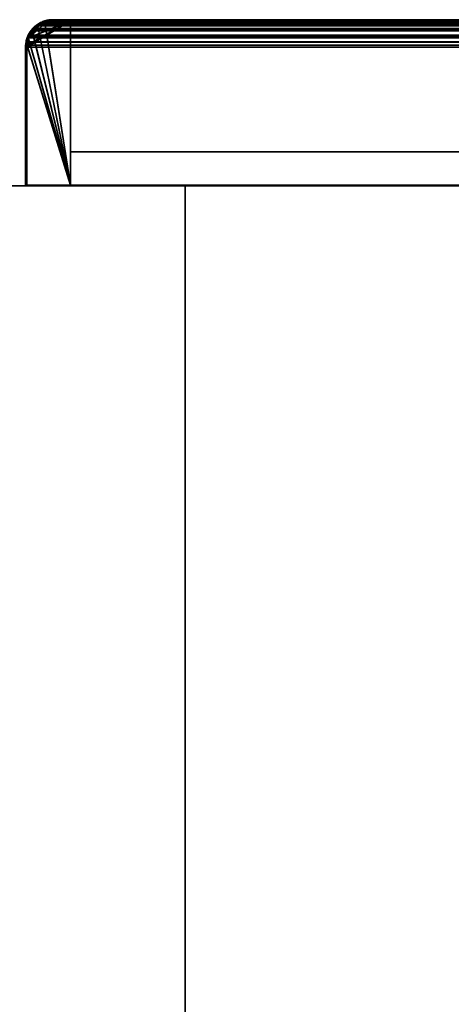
# Model space of a CAD drawing. Header units: millimetres. Extents: x -603 to 3703, y -115 to 193.
# Tile 537 of 656: x 2428 to 2478, y 81 to 193. Entities that reach past the tile are written whole.
import ezdxf

# ---------------------------------------------------------------- set-up
doc = ezdxf.new("R2010")
doc.units = ezdxf.units.MM
doc.layers.add('151', color=7, linetype='Continuous', true_color=0xffffff)

# ---------------------------------------------------------------- blocks, each defined once
blk = doc.blocks.new('UG_SURFACE_003')
at = {"layer": '151', "color": 252, "linetype": 'Continuous', "lineweight": 35}
for points in [[(2297, -18, -7.75), (2297, 174.4, -7.75), (2447, 174.4, -7.75), (2447, -18, -7.75)], [(2297, 174.4, 2212.25), (3703, 174.4, 2212.25), (3553, 174.4, 2062.25), (2447, 174.4, 2062.25)], [(2447, 174.4, 2062.25), (2447, 174.4, -7.75), (2297, 174.4, -7.75), (2297, 174.4, 2212.25)], [(3703, -18, 2212.25), (3703, 174.4, 2212.25), (2297, 174.4, 2212.25), (2297, -18, 2212.25)], [(2447, -18, -7.75), (2447, 174.4, -7.75), (2447, 174.4, 2062.25), (2447, -18, 2062.25)], [(2447, -18, 2062.25), (2447, 174.4, 2062.25), (3553, 174.4, 2062.25), (3553, -18, 2062.25)]]:
    blk.add_3dface(points, dxfattribs=at)
blk = doc.blocks.new('UG_SURFACE_150')
at = {"layer": '151', "color": 14, "linetype": 'Continuous', "lineweight": 35}
for points in [[(2430.9, 193.11, -4.75), (2431.85, 193.3, -4.75), (2433.85, 193.3, -4.75), (2433.85, 174.45, -4.75)], [(2430.9, 193.11, -4.75), (2430.91, 193.05, 2076.34), (2431.85, 193.3, 2075.4)], [(2431.85, 193.3, 2075.4), (2431.85, 193.3, -4.75), (2430.9, 193.11, -4.75)], [(2433.85, 174.45, 2073.4), (2433.85, 193.3, 2073.4), (2431.85, 193.3, 2075.4), (2430.91, 193.05, 2076.34)], [(2433.85, 193.3, 2073.4), (2433.85, 193.3, -4.75), (2431.85, 193.3, -4.75), (2431.85, 193.3, 2075.4)], [(2433.85, 174.45, 2073.4), (2433.85, 174.45, -4.75), (2433.85, 193.3, -4.75), (2433.85, 193.3, 2073.4)], [(2433.85, 174.45, 2073.4), (2429.45, 192.06, 2077.8), (2429.36, 191.97, 2077.89), (2429.03, 191.26, 2078.22)], [(2429.04, 191.27, -4.75), (2429.08, 191.45, -4.75), (2429.48, 192.05, -4.75), (2433.85, 174.45, -4.75)], [(2429.08, 191.45, -4.75), (2429.36, 191.97, 2077.89), (2429.45, 192.06, 2077.8)], [(2429.45, 192.06, 2077.8), (2429.48, 192.05, -4.75), (2429.08, 191.45, -4.75)], [(2430.09, 192.65, 2077.16), (2429.45, 192.06, 2077.8), (2433.85, 174.45, 2073.4)], [(2429.48, 192.05, -4.75), (2429.45, 192.06, 2077.8), (2430.09, 192.65, 2077.16)], [(2429.48, 192.05, -4.75), (2429.73, 192.42, -4.75), (2430.1, 192.67, -4.75), (2433.85, 174.45, -4.75)], [(2430.09, 192.65, 2077.16), (2429.73, 192.42, -4.75), (2429.48, 192.05, -4.75)], [(2430.09, 192.65, 2077.16), (2430.1, 192.67, -4.75), (2429.73, 192.42, -4.75)], [(2430.91, 193.05, 2076.34), (2430.37, 192.91, 2076.88), (2430.09, 192.65, 2077.16), (2433.85, 174.45, 2073.4)], [(2430.1, 192.67, -4.75), (2430.09, 192.65, 2077.16), (2430.37, 192.91, 2076.88)], [(2433.85, 174.45, -4.75), (2430.1, 192.67, -4.75), (2430.7, 193.07, -4.75), (2430.9, 193.11, -4.75)], [(2430.91, 193.05, 2076.34), (2430.7, 193.07, -4.75), (2430.1, 192.67, -4.75)], [(2430.1, 192.67, -4.75), (2430.37, 192.91, 2076.88), (2430.91, 193.05, 2076.34)], [(2430.91, 193.05, 2076.34), (2430.9, 193.11, -4.75), (2430.7, 193.07, -4.75)], [(2433.85, 174.45, 2073.4), (2429.03, 191.26, 2078.22), (2428.95, 191.08, 2078.3), (2428.87, 190.48, 2078.38)], [(2428.89, 190.48, -4.75), (2428.87, 190.48, 2078.38), (2428.95, 191.08, 2078.3)], [(2433.85, 174.45, -4.75), (2428.89, 190.48, -4.75), (2429.04, 191.27, -4.75)], [(2429.03, 191.26, 2078.22), (2429.04, 191.27, -4.75), (2428.89, 190.48, -4.75)], [(2428.89, 190.48, -4.75), (2428.95, 191.08, 2078.3), (2429.03, 191.26, 2078.22)], [(2429.08, 191.45, -4.75), (2429.03, 191.26, 2078.22), (2429.36, 191.97, 2077.89)], [(2429.08, 191.45, -4.75), (2429.04, 191.27, -4.75), (2429.03, 191.26, 2078.22)], [(2433.85, 174.45, -4.75), (2428.85, 174.45, -4.75), (2428.85, 190.3, -4.75), (2428.89, 190.48, -4.75)], [(2428.87, 190.48, 2078.38), (2428.85, 190.3, 2078.4), (2428.85, 174.45, 2078.4), (2433.85, 174.45, 2073.4)], [(2428.85, 190.3, -4.75), (2428.85, 190.3, 2078.4), (2428.87, 190.48, 2078.38)], [(2428.87, 190.48, 2078.38), (2428.89, 190.48, -4.75), (2428.85, 190.3, -4.75)], [(2428.85, 190.3, -4.75), (2428.85, 174.45, -4.75), (2428.85, 174.45, 2078.4), (2428.85, 190.3, 2078.4)], [(2428.85, 174.45, 2078.4), (2428.85, 174.45, -4.75), (2433.85, 174.45, -4.75), (2433.85, 174.45, 2073.4)]]:
    blk.add_3dface(points, dxfattribs=at)
blk = doc.blocks.new('UG_SURFACE_151')
at = {"layer": '151', "color": 41, "linetype": 'Continuous', "lineweight": 35}
for points in [[(2433.85, 193.3, -4.75), (2483.85, 193.3, -4.75), (2483.85, 178.3, -4.75), (2433.85, 178.3, -4.75)], [(2433.85, 193.3, -4.75), (2433.85, 178.3, -4.75), (2433.85, 178.3, 2073.4), (2433.85, 193.3, 2073.4)], [(2483.85, 193.3, 2023.4), (2483.85, 193.3, -4.75), (2433.85, 193.3, -4.75), (2433.85, 193.3, 2073.4)], [(2483.85, 178.3, 2023.4), (2483.85, 193.3, 2023.4), (2433.85, 193.3, 2073.4), (2433.85, 178.3, 2073.4)], [(2483.85, 178.3, -4.75), (2483.85, 193.3, -4.75), (2483.85, 193.3, 2023.4), (2483.85, 178.3, 2023.4)], [(2433.85, 178.3, 2073.4), (2433.85, 178.3, -4.75), (2483.85, 178.3, -4.75), (2483.85, 178.3, 2023.4)]]:
    blk.add_3dface(points, dxfattribs=at)
blk = doc.blocks.new('UG_SURFACE_152')
at = {"layer": '151', "color": 7, "linetype": 'Continuous', "lineweight": 35}
for points in [[(2429.83, 192.52, 2077.42), (2430.75, 193.07, 2076.5), (2430.7, 193.15, 2076.55), (2430.3, 193.04, 2076.95)], [(2430.65, 193.21, -4.75), (2430.06, 192.82, -4.75), (2430.3, 193.04, 2076.95)], [(2430.67, 193.06, -4.75), (2430.15, 192.7, -4.75), (2430.06, 192.82, -4.75), (2430.65, 193.21, -4.75)], [(2430.65, 193.21, -4.75), (2430.3, 193.04, 2076.95), (2430.7, 193.15, 2076.55)], [(2430.7, 193.15, 2076.55), (2430.69, 193.22, -4.75), (2430.65, 193.21, -4.75)], [(2430.75, 193.07, -4.75), (2430.67, 193.06, -4.75), (2430.65, 193.21, -4.75), (2430.69, 193.22, -4.75)], [(2430.9, 193.26, -4.75), (2430.69, 193.22, -4.75), (2430.7, 193.15, 2076.55)], [(2430.69, 193.22, -4.75), (2430.9, 193.26, -4.75), (2430.95, 193.11, -4.75), (2430.75, 193.07, -4.75)], [(2430.9, 193.26, -4.75), (2430.7, 193.15, 2076.55), (2431.85, 193.45, 2075.4)], [(2431.85, 193.45, 2075.4), (2430.7, 193.15, 2076.55), (2430.84, 193.13, 2076.41), (2431.85, 193.3, 2075.4)], [(2430.75, 193.07, 2076.5), (2430.84, 193.13, 2076.41), (2430.7, 193.15, 2076.55)], [(2431.85, 193.3, 2075.4), (2430.84, 193.13, 2076.41), (2430.95, 193.11, -4.75)], [(2431.85, 193.45, 2075.4), (2431.85, 193.45, -4.75), (2430.9, 193.26, -4.75)], [(2431.85, 193.3, -4.75), (2430.95, 193.11, -4.75), (2430.9, 193.26, -4.75), (2431.85, 193.45, -4.75)], [(2430.95, 193.11, -4.75), (2431.85, 193.3, -4.75), (2431.85, 193.3, 2075.4)], [(2485.85, 193.45, 2021.4), (2485.85, 193.45, -4.75), (2431.85, 193.45, -4.75), (2431.85, 193.45, 2075.4)], [(2431.85, 193.45, -4.75), (2485.85, 193.45, -4.75), (2485.85, 193.3, -4.75), (2431.85, 193.3, -4.75)], [(2431.85, 193.3, 2075.4), (2485.85, 193.3, 2021.4), (2485.85, 193.45, 2021.4), (2431.85, 193.45, 2075.4)], [(2485.85, 193.3, 2021.4), (2431.85, 193.3, 2075.4), (2431.85, 193.3, -4.75), (2485.85, 193.3, -4.75)], [(2485.85, 193.45, 2021.4), (2486.93, 193.25, -4.75), (2486.02, 193.42, -4.75)], [(2486.93, 193.25, -4.75), (2485.85, 193.45, 2021.4), (2487, 193.16, 2020.25)], [(2486.02, 193.42, -4.75), (2485.85, 193.45, -4.75), (2485.85, 193.45, 2021.4)], [(2486.01, 193.27, -4.75), (2485.85, 193.3, -4.75), (2485.85, 193.45, -4.75), (2486.02, 193.42, -4.75)], [(2487, 193.16, 2020.25), (2485.85, 193.45, 2021.4), (2485.85, 193.3, 2021.4), (2486.95, 193.04, 2020.3)], [(2485.85, 193.3, -4.75), (2486.01, 193.27, -4.75), (2486.95, 193.04, 2020.3)], [(2486.95, 193.04, 2020.3), (2485.85, 193.3, 2021.4), (2485.85, 193.3, -4.75)], [(2486.88, 193.1, -4.75), (2486.01, 193.27, -4.75), (2486.02, 193.42, -4.75), (2486.93, 193.25, -4.75)], [(2486.95, 193.04, 2020.3), (2486.01, 193.27, -4.75), (2486.88, 193.1, -4.75)], [(2486.95, 193.09, -4.75), (2486.88, 193.1, -4.75), (2486.93, 193.25, -4.75), (2487, 193.23, -4.75)], [(2487, 193.16, 2020.25), (2487, 193.23, -4.75), (2486.93, 193.25, -4.75)], [(2487.01, 193.23, -4.75), (2487.74, 192.75, -4.75), (2487.65, 192.63, -4.75), (2486.95, 193.09, -4.75)], [(2486.95, 193.09, -4.75), (2486.95, 193.09, -4.75), (2487, 193.23, -4.75), (2487.01, 193.23, -4.75)], [(2486.95, 193.04, 2020.3), (2487.21, 192.97, 2020.04), (2487.36, 193.06, 2019.89), (2487, 193.16, 2020.25)], [(2487, 193.16, 2020.25), (2487.01, 193.23, -4.75), (2487, 193.23, -4.75)], [(2487.74, 192.75, -4.75), (2487.01, 193.23, -4.75), (2487, 193.16, 2020.25)], [(2487.74, 192.75, -4.75), (2487, 193.16, 2020.25), (2487.36, 193.06, 2019.89)], [(2429.23, 192.05, 2078.02), (2429.4, 192.19, -4.75), (2428.92, 191.46, -4.75)], [(2428.92, 191.46, -4.75), (2429.4, 192.19, -4.75), (2429.52, 192.1, -4.75), (2429.06, 191.4, -4.75)], [(2428.92, 191.46, -4.75), (2428.95, 191.43, 2078.3), (2429.23, 192.05, 2078.02)], [(2429.08, 191.39, 2078.17), (2429.24, 191.77, 2078.01), (2429.23, 192.05, 2078.02), (2428.95, 191.43, 2078.3)], [(2429.06, 191.4, -4.75), (2429.52, 192.1, -4.75), (2429.74, 192.4, 2077.51)], [(2429.74, 192.4, 2077.51), (2429.24, 191.77, 2078.01), (2429.06, 191.4, -4.75)], [(2429.4, 192.19, -4.75), (2429.23, 192.05, 2078.02), (2429.66, 192.45, 2077.59)], [(2429.66, 192.45, 2077.59), (2429.23, 192.05, 2078.02), (2429.24, 191.77, 2078.01), (2429.74, 192.4, 2077.51)], [(2429.66, 192.45, 2077.59), (2429.62, 192.53, -4.75), (2429.4, 192.19, -4.75)], [(2429.73, 192.42, -4.75), (2429.52, 192.1, -4.75), (2429.4, 192.19, -4.75), (2429.62, 192.53, -4.75)], [(2429.52, 192.1, -4.75), (2429.73, 192.42, -4.75), (2429.74, 192.4, 2077.51)], [(2429.62, 192.53, -4.75), (2429.66, 192.45, 2077.59), (2430.3, 193.04, 2076.95)], [(2430.3, 193.04, 2076.95), (2430.06, 192.82, -4.75), (2429.62, 192.53, -4.75)], [(2429.62, 192.53, -4.75), (2430.06, 192.82, -4.75), (2430.15, 192.7, -4.75), (2429.73, 192.42, -4.75)], [(2430.3, 193.04, 2076.95), (2429.66, 192.45, 2077.59), (2429.83, 192.52, 2077.42)], [(2429.74, 192.4, 2077.51), (2429.83, 192.52, 2077.42), (2429.66, 192.45, 2077.59)], [(2429.73, 192.42, -4.75), (2430.15, 192.7, -4.75), (2429.83, 192.52, 2077.42)], [(2429.83, 192.52, 2077.42), (2429.74, 192.4, 2077.51), (2429.73, 192.42, -4.75)], [(2430.75, 193.07, 2076.5), (2429.83, 192.52, 2077.42), (2430.15, 192.7, -4.75)], [(2430.15, 192.7, -4.75), (2430.67, 193.06, -4.75), (2430.75, 193.07, 2076.5)], [(2430.67, 193.06, -4.75), (2430.75, 193.07, -4.75), (2430.75, 193.07, 2076.5)], [(2430.75, 193.07, -4.75), (2430.95, 193.11, -4.75), (2430.84, 193.13, 2076.41)], [(2430.84, 193.13, 2076.41), (2430.75, 193.07, 2076.5), (2430.75, 193.07, -4.75)], [(2486.95, 193.04, 2020.3), (2486.88, 193.1, -4.75), (2486.95, 193.09, -4.75)], [(2486.95, 193.09, -4.75), (2487.65, 192.63, -4.75), (2487.96, 192.4, 2019.29)], [(2487.96, 192.4, 2019.29), (2487.21, 192.97, 2020.04), (2486.95, 193.09, -4.75)], [(2486.95, 193.09, -4.75), (2486.95, 193.09, -4.75), (2486.95, 193.04, 2020.3)], [(2487.21, 192.97, 2020.04), (2486.95, 193.04, 2020.3), (2486.95, 193.09, -4.75)], [(2488.05, 192.47, 2019.2), (2487.36, 193.06, 2019.89), (2487.21, 192.97, 2020.04), (2487.96, 192.4, 2019.29)], [(2487.36, 193.06, 2019.89), (2488.08, 192.53, -4.75), (2487.74, 192.75, -4.75)], [(2487.36, 193.06, 2019.89), (2488.05, 192.47, 2019.2), (2488.08, 192.53, -4.75)], [(2487.97, 192.42, -4.75), (2487.65, 192.63, -4.75), (2487.74, 192.75, -4.75), (2488.08, 192.53, -4.75)], [(2487.65, 192.63, -4.75), (2487.97, 192.42, -4.75), (2487.96, 192.4, 2019.29)], [(2487.96, 192.4, 2019.29), (2488.06, 192.33, 2019.19), (2488.05, 192.47, 2019.2)], [(2488.06, 192.33, 2019.19), (2487.96, 192.4, 2019.29), (2487.97, 192.42, -4.75)], [(2488.08, 192.53, -4.75), (2488.37, 192.09, -4.75), (2488.25, 192, -4.75), (2487.97, 192.42, -4.75)], [(2487.97, 192.42, -4.75), (2488.55, 191.6, 2018.7), (2488.06, 192.33, 2019.19)], [(2487.97, 192.42, -4.75), (2488.25, 192, -4.75), (2488.62, 191.39, 2018.63)], [(2488.62, 191.39, 2018.63), (2488.55, 191.6, 2018.7), (2487.97, 192.42, -4.75)], [(2488.37, 192.09, -4.75), (2488.08, 192.53, -4.75), (2488.05, 192.47, 2019.2)], [(2488.05, 192.47, 2019.2), (2488.76, 191.5, -4.75), (2488.37, 192.09, -4.75)], [(2488.76, 191.5, -4.75), (2488.05, 192.47, 2019.2), (2488.37, 192.19, 2018.88)], [(2488.37, 192.19, 2018.88), (2488.05, 192.47, 2019.2), (2488.06, 192.33, 2019.19), (2488.55, 191.6, 2018.7)], [(2488.61, 191.48, -4.75), (2488.25, 192, -4.75), (2488.37, 192.09, -4.75), (2488.76, 191.5, -4.75)], [(2488.37, 192.19, 2018.88), (2488.77, 191.46, -4.75), (2488.76, 191.5, -4.75)], [(2488.37, 192.19, 2018.88), (2488.76, 191.44, 2018.49), (2488.77, 191.46, -4.75)], [(2488.55, 191.6, 2018.7), (2488.76, 191.44, 2018.49), (2488.37, 192.19, 2018.88)], [(2428.7, 190.3, 2078.55), (2428.92, 191.45, -4.75), (2428.9, 191.38, -4.75)], [(2428.92, 191.45, -4.75), (2428.7, 190.3, 2078.55), (2428.81, 191.12, 2078.44)], [(2428.7, 190.3, 2078.55), (2428.9, 191.38, -4.75), (2428.73, 190.47, -4.75)], [(2428.85, 190.3, 2078.4), (2428.95, 191.09, 2078.3), (2428.81, 191.12, 2078.44), (2428.7, 190.3, 2078.55)], [(2429.05, 191.33, -4.75), (2428.88, 190.46, -4.75), (2428.73, 190.47, -4.75), (2428.9, 191.38, -4.75)], [(2428.92, 191.45, -4.75), (2428.81, 191.12, 2078.44), (2428.95, 191.43, 2078.3)], [(2428.95, 191.43, 2078.3), (2428.81, 191.12, 2078.44), (2428.95, 191.09, 2078.3), (2429.08, 191.39, 2078.17)], [(2428.85, 190.3, -4.75), (2428.88, 190.46, -4.75), (2429.08, 191.39, 2078.17)], [(2429.08, 191.39, 2078.17), (2428.95, 191.09, 2078.3), (2428.85, 190.3, -4.75)], [(2428.95, 191.09, 2078.3), (2428.85, 190.3, 2078.4), (2428.85, 190.3, -4.75)], [(2429.08, 191.39, 2078.17), (2428.88, 190.46, -4.75), (2429.05, 191.33, -4.75)], [(2429.06, 191.4, -4.75), (2429.05, 191.33, -4.75), (2428.9, 191.38, -4.75), (2428.92, 191.45, -4.75)], [(2428.95, 191.43, 2078.3), (2428.92, 191.46, -4.75), (2428.92, 191.45, -4.75)], [(2429.06, 191.4, -4.75), (2429.06, 191.4, -4.75), (2428.92, 191.45, -4.75), (2428.92, 191.46, -4.75)], [(2429.05, 191.33, -4.75), (2429.06, 191.4, -4.75), (2429.08, 191.39, 2078.17)], [(2429.24, 191.77, 2078.01), (2429.08, 191.39, 2078.17), (2429.06, 191.4, -4.75)], [(2429.06, 191.4, -4.75), (2429.06, 191.4, -4.75), (2429.08, 191.39, 2078.17)], [(2488.25, 192, -4.75), (2488.61, 191.48, -4.75), (2488.62, 191.39, 2018.63)], [(2488.76, 191.44, 2018.49), (2488.55, 191.6, 2018.7), (2488.62, 191.39, 2018.63)], [(2488.62, 191.4, -4.75), (2488.61, 191.48, -4.75), (2488.76, 191.5, -4.75), (2488.77, 191.46, -4.75)], [(2488.61, 191.48, -4.75), (2488.62, 191.4, -4.75), (2488.62, 191.39, 2018.63)], [(2488.77, 191.46, -4.75), (2488.81, 191.25, -4.75), (2488.66, 191.2, -4.75), (2488.62, 191.4, -4.75)], [(2488.62, 191.39, 2018.63), (2488.8, 190.87, 2018.45), (2488.84, 191.28, 2018.41), (2488.76, 191.44, 2018.49)], [(2488.62, 191.4, -4.75), (2488.66, 191.2, -4.75), (2488.85, 190.3, 2018.4)], [(2488.85, 190.3, 2018.4), (2488.8, 190.87, 2018.45), (2488.62, 191.4, -4.75)], [(2488.8, 190.87, 2018.45), (2488.62, 191.39, 2018.63), (2488.62, 191.4, -4.75)], [(2488.85, 190.3, -4.75), (2488.66, 191.2, -4.75), (2488.81, 191.25, -4.75), (2489, 190.3, -4.75)], [(2488.66, 191.2, -4.75), (2488.85, 190.3, -4.75), (2488.85, 190.3, 2018.4)], [(2488.81, 191.25, -4.75), (2488.77, 191.46, -4.75), (2488.76, 191.44, 2018.49)], [(2488.81, 191.25, -4.75), (2488.76, 191.44, 2018.49), (2488.84, 191.28, 2018.41)], [(2489, 190.3, 2018.25), (2488.84, 191.28, 2018.41), (2488.8, 190.87, 2018.45), (2488.85, 190.3, 2018.4)], [(2488.84, 191.28, 2018.41), (2489, 190.3, -4.75), (2488.81, 191.25, -4.75)], [(2488.84, 191.28, 2018.41), (2489, 190.3, 2018.25), (2489, 190.3, -4.75)], [(2428.73, 190.47, -4.75), (2428.7, 190.3, -4.75), (2428.7, 190.3, 2078.55)], [(2428.88, 190.46, -4.75), (2428.85, 190.3, -4.75), (2428.7, 190.3, -4.75), (2428.73, 190.47, -4.75)], [(2428.7, 190.3, -4.75), (2428.7, 174.45, -4.75), (2428.7, 174.45, 2078.55), (2428.7, 190.3, 2078.55)], [(2428.7, 190.3, 2078.55), (2428.7, 174.45, 2078.55), (2428.85, 174.45, 2078.4), (2428.85, 190.3, 2078.4)], [(2428.7, 174.45, -4.75), (2428.7, 190.3, -4.75), (2428.85, 190.3, -4.75), (2428.85, 174.45, -4.75)], [(2428.85, 190.3, 2078.4), (2428.85, 174.45, 2078.4), (2428.85, 174.45, -4.75), (2428.85, 190.3, -4.75)], [(2489, 190.3, -4.75), (2489, 152.3, -4.75), (2488.85, 152.3, -4.75), (2488.85, 190.3, -4.75)], [(2488.85, 152.3, 2018.4), (2488.85, 190.3, 2018.4), (2488.85, 190.3, -4.75), (2488.85, 152.3, -4.75)], [(2488.85, 190.3, 2018.4), (2488.85, 152.3, 2018.4), (2489, 152.3, 2018.25), (2489, 190.3, 2018.25)], [(2489, 152.3, -4.75), (2489, 190.3, -4.75), (2489, 190.3, 2018.25), (2489, 152.3, 2018.25)], [(2428.7, 174.45, 2078.55), (2428.7, 174.45, -4.75), (2428.85, 174.45, -4.75), (2428.85, 174.45, 2078.4)], [(2488.85, 152.3, 2018.4), (2488.85, 152.3, -4.75), (2489, 152.3, -4.75), (2489, 152.3, 2018.25)]]:
    blk.add_3dface(points, dxfattribs=at)
blk = doc.blocks.new('UG_SURFACE_154')
at = {"layer": '151', "color": 7, "linetype": 'Continuous', "lineweight": 35}
for points in [[(2430.12, 192.88, 2077.13), (3569.88, 192.86, 2077.13), (3569.21, 193.27, 2076.46)], [(2430.42, 193.11, 2076.83), (2430.12, 192.88, 2077.13), (3569.21, 193.27, 2076.46)], [(2430.42, 193.11, 2076.83), (3569.21, 193.27, 2076.46), (3569.06, 193.29, 2076.31)], [(3569.06, 193.29, 2076.31), (2430.95, 193.23, 2076.3), (2430.42, 193.11, 2076.83)], [(2430.75, 193.04, 2076.5), (2430.49, 192.97, 2076.76), (2430.42, 193.11, 2076.83), (2430.95, 193.23, 2076.3)], [(2430.95, 193.23, 2076.3), (2431.85, 193.45, 2075.4), (2431.85, 193.3, 2075.4), (2430.75, 193.04, 2076.5)], [(2430.75, 193.04, 2076.5), (2431.85, 193.3, 2075.4), (3568.15, 193.3, 2075.4)], [(3568.15, 193.3, 2075.4), (3569.16, 193.13, 2076.41), (2430.75, 193.04, 2076.5)], [(2430.95, 193.23, 2076.3), (3569.06, 193.29, 2076.31), (3568.15, 193.45, 2075.4)], [(3568.15, 193.45, 2075.4), (2431.85, 193.45, 2075.4), (2430.95, 193.23, 2076.3)], [(3568.15, 193.45, 2075.4), (3514.15, 193.45, 2021.4), (2485.85, 193.45, 2021.4), (2431.85, 193.45, 2075.4)], [(2485.85, 193.3, 2021.4), (2431.85, 193.3, 2075.4), (2431.85, 193.45, 2075.4), (2485.85, 193.45, 2021.4)], [(3568.15, 193.3, 2075.4), (2431.85, 193.3, 2075.4), (2485.85, 193.3, 2021.4), (3514.15, 193.3, 2021.4)], [(2429.64, 192.33, 2077.61), (2429.15, 191.6, 2078.1), (2429.01, 191.66, 2078.24), (2429.41, 192.25, 2077.84)], [(3570.59, 192.23, 2077.84), (2429.41, 192.25, 2077.84), (2429.01, 191.66, 2078.24)], [(2429.01, 191.66, 2078.24), (3570.89, 191.85, 2078.14), (3570.59, 192.23, 2077.84)], [(2429.15, 191.6, 2078.1), (2429.64, 192.33, 2077.61), (3570.76, 191.77, 2078.01)], [(2429.41, 192.25, 2077.84), (2429.53, 192.43, 2077.72), (2429.64, 192.33, 2077.61)], [(2429.53, 192.43, 2077.72), (2429.41, 192.25, 2077.84), (3570.59, 192.23, 2077.84)], [(2429.53, 192.43, 2077.72), (2430.12, 192.88, 2077.13), (2430.49, 192.97, 2076.76), (2429.73, 192.4, 2077.52)], [(3569.88, 192.86, 2077.13), (2430.12, 192.88, 2077.13), (2429.53, 192.43, 2077.72)], [(2429.53, 192.43, 2077.72), (3570.27, 192.63, 2077.52), (3569.88, 192.86, 2077.13)], [(2429.53, 192.43, 2077.72), (3570.59, 192.23, 2077.84), (3570.27, 192.63, 2077.52)], [(2429.73, 192.4, 2077.52), (2429.64, 192.33, 2077.61), (2429.53, 192.43, 2077.72)], [(3570.76, 191.77, 2078.01), (2429.64, 192.33, 2077.61), (2429.73, 192.4, 2077.52)], [(3570.26, 192.4, 2077.51), (2429.73, 192.4, 2077.52), (2430.49, 192.97, 2076.76)], [(2429.73, 192.4, 2077.52), (3570.26, 192.4, 2077.51), (3570.76, 191.77, 2078.01)], [(2430.12, 192.88, 2077.13), (2430.42, 193.11, 2076.83), (2430.49, 192.97, 2076.76)], [(3570.17, 192.52, 2077.42), (2430.49, 192.97, 2076.76), (2430.75, 193.04, 2076.5)], [(3570.17, 192.52, 2077.42), (3570.26, 192.4, 2077.51), (2430.49, 192.97, 2076.76)], [(3569.16, 193.13, 2076.41), (3569.25, 193.07, 2076.5), (2430.75, 193.04, 2076.5)], [(2430.75, 193.04, 2076.5), (3569.25, 193.07, 2076.5), (3570.17, 192.52, 2077.42)], [(2428.72, 190.55, 2078.53), (2428.76, 190.9, 2078.49), (2428.9, 190.87, 2078.35), (2428.85, 190.3, 2078.4)], [(2428.76, 190.9, 2078.49), (2428.72, 190.55, 2078.53), (3571.27, 190.54, 2078.52)], [(2429.08, 191.39, 2078.17), (2428.9, 190.87, 2078.35), (2428.76, 190.9, 2078.49), (2428.93, 191.43, 2078.32)], [(2428.76, 190.9, 2078.49), (3571.19, 191.12, 2078.44), (3571.07, 191.43, 2078.32)], [(3571.07, 191.43, 2078.32), (2428.93, 191.43, 2078.32), (2428.76, 190.9, 2078.49)], [(2428.76, 190.9, 2078.49), (3571.27, 190.54, 2078.52), (3571.19, 191.12, 2078.44)], [(2428.9, 190.87, 2078.35), (2429.08, 191.39, 2078.17), (3570.92, 191.39, 2078.17)], [(3570.92, 191.39, 2078.17), (3571.05, 191.09, 2078.3), (2428.9, 190.87, 2078.35)], [(3571.05, 191.09, 2078.3), (3571.15, 190.3, 2078.4), (2428.9, 190.87, 2078.35)], [(2428.93, 191.43, 2078.32), (3571.07, 191.43, 2078.32), (3570.89, 191.85, 2078.14)], [(2429.01, 191.66, 2078.24), (2428.93, 191.43, 2078.32), (3570.89, 191.85, 2078.14)], [(2428.93, 191.43, 2078.32), (2429.01, 191.66, 2078.24), (2429.15, 191.6, 2078.1), (2429.08, 191.39, 2078.17)], [(3570.76, 191.77, 2078.01), (2429.08, 191.39, 2078.17), (2429.15, 191.6, 2078.1)], [(3570.76, 191.77, 2078.01), (3570.92, 191.39, 2078.17), (2429.08, 191.39, 2078.17)], [(2428.85, 190.3, 2078.4), (2428.7, 190.3, 2078.55), (2428.72, 190.55, 2078.53)], [(3571.27, 190.54, 2078.52), (2428.72, 190.55, 2078.53), (2428.7, 190.3, 2078.55)], [(2428.7, 190.3, 2078.55), (3571.3, 190.3, 2078.55), (3571.27, 190.54, 2078.52)], [(2428.85, 190.3, 2078.4), (2428.85, 174.45, 2078.4), (2428.7, 174.45, 2078.55), (2428.7, 190.3, 2078.55)], [(2428.7, 190.3, 2078.55), (2428.7, 174.45, 2078.55), (3571.3, 174.45, 2078.55), (3571.3, 190.3, 2078.55)], [(3571.15, 190.3, 2078.4), (2428.85, 190.3, 2078.4), (2428.9, 190.87, 2078.35)], [(3571.15, 190.3, 2078.4), (3571.15, 174.45, 2078.4), (2428.85, 174.45, 2078.4), (2428.85, 190.3, 2078.4)], [(3571.15, 174.45, 2078.4), (3571.3, 174.45, 2078.55), (2428.7, 174.45, 2078.55), (2428.85, 174.45, 2078.4)]]:
    blk.add_3dface(points, dxfattribs=at)
blk = doc.blocks.new('UG_SURFACE_156')
at = {"layer": '151', "color": 14, "linetype": 'Continuous', "lineweight": 35}
for points in [[(2433.85, 193.3, 2073.4), (2433.85, 174.45, 2073.4), (2428.85, 174.45, 2078.4), (2428.85, 190.3, 2078.4)], [(2428.85, 190.3, 2078.4), (2428.87, 190.54, 2078.38), (2433.85, 193.3, 2073.4)], [(2433.85, 193.3, 2073.4), (2428.87, 190.54, 2078.38), (2428.9, 190.87, 2078.35), (2429.07, 191.38, 2078.18)], [(2430.99, 193.09, 2076.26), (2431.85, 193.3, 2075.4), (2433.85, 193.3, 2073.4), (2429.07, 191.38, 2078.18)], [(2430.49, 192.97, 2076.76), (3569.16, 193.13, 2076.41), (3569.01, 193.15, 2076.26)], [(3569.01, 193.15, 2076.26), (2430.99, 193.09, 2076.26), (2430.49, 192.97, 2076.76)], [(2430.99, 193.09, 2076.26), (3569.01, 193.15, 2076.26), (3568.15, 193.3, 2075.4)], [(3568.15, 193.3, 2075.4), (2431.85, 193.3, 2075.4), (2430.99, 193.09, 2076.26)], [(3568.15, 193.3, 2075.4), (3566.15, 193.3, 2073.4), (2433.85, 193.3, 2073.4), (2431.85, 193.3, 2075.4)], [(3566.15, 174.45, 2073.4), (2433.85, 174.45, 2073.4), (2433.85, 193.3, 2073.4), (3566.15, 193.3, 2073.4)], [(2430.2, 192.76, 2077.05), (2430.49, 192.97, 2076.76), (2430.99, 193.09, 2076.26), (2429.07, 191.38, 2078.18)], [(2430.2, 192.76, 2077.05), (2429.07, 191.38, 2078.18), (2429.15, 191.6, 2078.1), (2429.52, 192.16, 2077.73)], [(3570.47, 192.14, 2077.72), (2429.52, 192.16, 2077.73), (2429.15, 191.6, 2078.1)], [(2429.15, 191.6, 2078.1), (3570.76, 191.77, 2078.01), (3570.47, 192.14, 2077.72)], [(2429.52, 192.16, 2077.73), (2429.64, 192.33, 2077.61), (2430.2, 192.76, 2077.05)], [(2429.64, 192.33, 2077.61), (2429.52, 192.16, 2077.73), (3570.47, 192.14, 2077.72)], [(3569.8, 192.74, 2077.05), (2430.2, 192.76, 2077.05), (2429.64, 192.33, 2077.61)], [(2429.64, 192.33, 2077.61), (3570.17, 192.52, 2077.42), (3569.8, 192.74, 2077.05)], [(2429.64, 192.33, 2077.61), (3570.47, 192.14, 2077.72), (3570.17, 192.52, 2077.42)], [(2430.2, 192.76, 2077.05), (3569.8, 192.74, 2077.05), (3569.16, 193.13, 2076.41)], [(2430.49, 192.97, 2076.76), (2430.2, 192.76, 2077.05), (3569.16, 193.13, 2076.41)], [(3570.93, 191.37, 2078.18), (2429.07, 191.38, 2078.18), (2428.9, 190.87, 2078.35)], [(2428.9, 190.87, 2078.35), (3571.05, 191.09, 2078.3), (3570.93, 191.37, 2078.18)], [(2428.9, 190.87, 2078.35), (3571.12, 190.53, 2078.37), (3571.05, 191.09, 2078.3)], [(2429.07, 191.38, 2078.18), (3570.93, 191.37, 2078.18), (3570.76, 191.77, 2078.01)], [(2429.15, 191.6, 2078.1), (2429.07, 191.38, 2078.18), (3570.76, 191.77, 2078.01)], [(3571.12, 190.53, 2078.37), (2428.87, 190.54, 2078.38), (2428.85, 190.3, 2078.4)], [(2428.85, 190.3, 2078.4), (3571.15, 190.3, 2078.4), (3571.12, 190.53, 2078.37)], [(2428.85, 190.3, 2078.4), (2428.85, 174.45, 2078.4), (3571.15, 174.45, 2078.4), (3571.15, 190.3, 2078.4)], [(2428.9, 190.87, 2078.35), (2428.87, 190.54, 2078.38), (3571.12, 190.53, 2078.37)], [(3566.15, 174.45, 2073.4), (3571.15, 174.45, 2078.4), (2428.85, 174.45, 2078.4), (2433.85, 174.45, 2073.4)]]:
    blk.add_3dface(points, dxfattribs=at)
blk = doc.blocks.new('UG_SURFACE_157')
at = {"layer": '151', "color": 41, "linetype": 'Continuous', "lineweight": 35}
for points in [[(2433.85, 178.3, 2073.4), (2433.85, 193.3, 2073.4), (2483.85, 193.3, 2023.4), (2483.85, 178.3, 2023.4)], [(2433.85, 193.3, 2073.4), (2433.85, 178.3, 2073.4), (3566.15, 178.3, 2073.4), (3566.15, 193.3, 2073.4)], [(3566.15, 193.3, 2073.4), (3516.15, 193.3, 2023.4), (2483.85, 193.3, 2023.4), (2433.85, 193.3, 2073.4)], [(3516.15, 178.3, 2023.4), (3566.15, 178.3, 2073.4), (2433.85, 178.3, 2073.4), (2483.85, 178.3, 2023.4)]]:
    blk.add_3dface(points, dxfattribs=at)

msp = doc.modelspace()

# ---------------------------------------------------------------- linework, layer by layer
at = {"layer": '151', "color": 252, "linetype": 'Continuous', "lineweight": 35, "true_color": 0x939598}
for p, q in [((2431.85, 193.45, 2075.4), (3568.15, 193.45, 2075.4)), ((2485.85, 193.45, 2021.4), (2431.85, 193.45, 2075.4)), ((2431.85, 193.45, -4.75), (2485.85, 193.45, -4.75)), ((2431.85, 193.45, -4.75), (2431.85, 193.45, 2075.4)), ((2431.85, 193.45, 2075.4), (2485.85, 193.45, 2021.4)), ((2433.85, 193.3, 2073.4), (2431.85, 193.3, 2075.4)), ((2431.85, 193.3, -4.75), (2431.85, 193.3, 2075.4)), ((2431.85, 193.3, -4.75), (2485.85, 193.3, -4.75)), ((2431.85, 193.3, -4.75), (2433.85, 193.3, -4.75)), ((2431.85, 193.3, 2075.4), (2485.85, 193.3, 2021.4)), ((2485.85, 193.3, 2021.4), (2431.85, 193.3, 2075.4)), ((2431.85, 193.3, 2075.4), (2433.85, 193.3, 2073.4)), ((2431.85, 193.3, 2075.4), (3568.15, 193.3, 2075.4)), ((2483.85, 193.3, 2023.4), (2433.85, 193.3, 2073.4)), ((2433.85, 193.3, 2073.4), (3566.15, 193.3, 2073.4)), ((2433.85, 178.3, 2073.4), (2433.85, 193.3, 2073.4)), ((2433.85, 193.3, 2073.4), (2433.85, 178.3, 2073.4)), ((2433.85, 178.3, -4.75), (2433.85, 193.3, -4.75)), ((2433.85, 193.3, -4.75), (2433.85, 174.45, -4.75)), ((2433.85, 193.3, 2073.4), (2483.85, 193.3, 2023.4)), ((2433.85, 193.3, 2073.4), (3566.15, 193.3, 2073.4)), ((2433.85, 193.3, -4.75), (2433.85, 193.3, 2073.4)), ((2433.85, 193.3, 2073.4), (2433.85, 174.45, 2073.4)), ((2433.85, 193.3, 2073.4), (2433.85, 174.45, 2073.4)), ((2433.85, 193.3, -4.75), (2433.85, 193.3, 2073.4)), ((2433.85, 193.3, -4.75), (2483.85, 193.3, -4.75)), ((2428.7, 174.45, -4.75), (2428.7, 190.3, -4.75)), ((2428.7, 190.3, 2078.55), (2428.7, 174.45, 2078.55)), ((2428.7, 190.3, 2078.55), (3571.3, 190.3, 2078.55)), ((2428.7, 190.3, -4.75), (2428.7, 190.3, 2078.55)), ((2428.7, 174.45, 2078.55), (2428.7, 190.3, 2078.55)), ((2428.85, 174.45, -4.75), (2428.85, 190.3, -4.75)), ((2428.85, 174.45, 2078.4), (2428.85, 190.3, 2078.4)), ((2428.85, 190.3, 2078.4), (3571.15, 190.3, 2078.4)), ((2428.85, 190.3, 2078.4), (2428.85, 174.45, 2078.4)), ((2428.85, 190.3, -4.75), (2428.85, 190.3, 2078.4)), ((2428.85, 190.3, 2078.4), (3571.15, 190.3, 2078.4)), ((2428.85, 174.45, 2078.4), (2428.85, 190.3, 2078.4)), ((2428.85, 190.3, -4.75), (2428.85, 190.3, 2078.4)), ((2428.85, 174.45, 2078.4), (2428.85, 190.3, 2078.4)), ((2428.85, 174.45, -4.75), (2428.85, 190.3, -4.75)), ((2433.85, 178.3, 2073.4), (2483.85, 178.3, 2023.4)), ((2483.85, 178.3, 2023.4), (2433.85, 178.3, 2073.4)), ((2483.85, 178.3, -4.75), (2433.85, 178.3, -4.75)), ((2433.85, 178.3, 2073.4), (3566.15, 178.3, 2073.4)), ((2433.85, 178.3, -4.75), (2433.85, 178.3, 2073.4)), ((2297, 174.4, 2212.25), (3703, 174.4, 2212.25)), ((2297, 174.4, -7.75), (2447, 174.4, -7.75)), ((2428.7, 174.45, 2078.55), (3571.3, 174.45, 2078.55)), ((2428.85, 174.45, 2078.4), (2428.7, 174.45, 2078.55)), ((2428.85, 174.45, -4.75), (2428.7, 174.45, -4.75)), ((2428.7, 174.45, 2078.55), (2428.85, 174.45, 2078.4)), ((2428.7, 174.45, -4.75), (2428.7, 174.45, 2078.55)), ((2428.85, 174.45, 2078.4), (3571.15, 174.45, 2078.4)), ((2428.85, 174.45, -4.75), (2428.85, 174.45, 2078.4)), ((2428.85, 174.45, -4.75), (2428.85, 174.45, 2078.4)), ((2428.85, 174.45, 2078.4), (2433.85, 174.45, 2073.4)), ((2433.85, 174.45, -4.75), (2428.85, 174.45, -4.75)), ((2433.85, 174.45, 2073.4), (2428.85, 174.45, 2078.4)), ((2428.85, 174.45, 2078.4), (3571.15, 174.45, 2078.4)), ((2433.85, 174.45, -4.75), (2433.85, 174.45, 2073.4)), ((2433.85, 174.45, 2073.4), (3566.15, 174.45, 2073.4)), ((2447, 174.4, 2062.25), (2447, 174.4, -7.75)), ((2447, -18, 2062.25), (2447, 174.4, 2062.25)), ((3553, 174.4, 2062.25), (2447, 174.4, 2062.25)), ((2447, 174.4, -7.75), (2447, -18, -7.75))]:
    msp.add_line(p, q, dxfattribs=at)
msp.add_arc((2431.85, 190.3, -4.75), 3, 90, 180, dxfattribs=at)
for points, knots in [([(2431.85, 193.45, 2075.4), (2431.14, 193.45, 2076.11), (2430.43, 193.22, 2076.82), (2429.52, 192.45, 2077.73), (2429.24, 192.12, 2078.01), (2428.83, 191.3, 2078.42), (2428.7, 190.81, 2078.55), (2428.7, 190.3, 2078.55)], [0, 0, 0, 0, 0.5, 0.5, 0.75, 0.75, 1, 1, 1, 1]), ([(2431.85, 193.3, 2075.4), (2431.17, 193.3, 2076.08), (2430.5, 193.08, 2076.75), (2429.63, 192.35, 2077.62), (2429.36, 192.04, 2077.89), (2428.97, 191.25, 2078.28), (2428.85, 190.78, 2078.4), (2428.85, 190.3, 2078.4)], [0, 0, 0, 0, 0.5, 0.5, 0.75, 0.75, 1, 1, 1, 1]), ([(2431.85, 193.3, -4.75), (2431.06, 193.3, -4.75), (2430.28, 192.98, -4.75), (2429.17, 191.87, -4.75), (2428.85, 191.09, -4.75), (2428.85, 190.3, -4.75)], [0, 0, 0, 0, 0.5, 0.5, 1, 1, 1, 1]), ([(2431.85, 193.3, 2075.4), (2431.17, 193.3, 2076.08), (2430.5, 193.08, 2076.75), (2429.63, 192.35, 2077.62), (2429.36, 192.04, 2077.89), (2428.97, 191.25, 2078.28), (2428.85, 190.78, 2078.4), (2428.85, 190.3, 2078.4)], [0, 0, 0, 0, 0.5, 0.5, 0.75, 0.75, 1, 1, 1, 1]), ([(2431.85, 193.3, 2075.4), (2431.18, 193.3, 2076.07), (2430.5, 193.08, 2076.75), (2429.63, 192.35, 2077.62), (2429.36, 192.03, 2077.89), (2428.97, 191.25, 2078.28), (2428.85, 190.78, 2078.4), (2428.85, 190.3, 2078.4)], [0, 0, 0, 0, 0.5, 0.5, 0.75, 0.75, 1, 1, 1, 1])]:
    msp.add_open_spline(points, degree=3, knots=knots, dxfattribs=at)
for points in [[(2431.85, 193.45, 2075.4), (2428.7, 193.45, 2078.55), (2428.7, 190.3, 2078.55)], [(2431.85, 193.45, -4.75), (2428.7, 193.45, -4.75), (2428.7, 190.3, -4.75)], [(2431.85, 193.3, 2075.4), (2428.85, 193.3, 2078.4), (2428.85, 190.3, 2078.4)]]:
    msp.add_rational_spline(points, [1, 0.707106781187, 1], degree=2, dxfattribs=at)
for points, degree in [([(2431.85, 193.3, -4.75), (2431.85, 193.45, -4.75)], 1), ([(2431.85, 193.3, 2075.4), (2810.62, 193.3, 2075.4), (3189.38, 193.3, 2075.4), (3568.15, 193.3, 2075.4)], 3), ([(2431.85, 193.3, -4.75), (2431.85, 193.3, 688.63), (2431.85, 193.3, 1382.02), (2431.85, 193.3, 2075.4)], 3), ([(2428.85, 190.3, -4.75), (2428.7, 190.3, -4.75)], 1)]:
    msp.add_open_spline(points, degree=degree, dxfattribs=at)

# ---------------------------------------------------------------- block references
for name in ['UG_SURFACE_152', 'UG_SURFACE_154', 'UG_SURFACE_150', 'UG_SURFACE_156', 'UG_SURFACE_151', 'UG_SURFACE_157', 'UG_SURFACE_003']:
    msp.add_blockref(name, (0, 0), dxfattribs=at)

doc.saveas('drawing.dxf')
